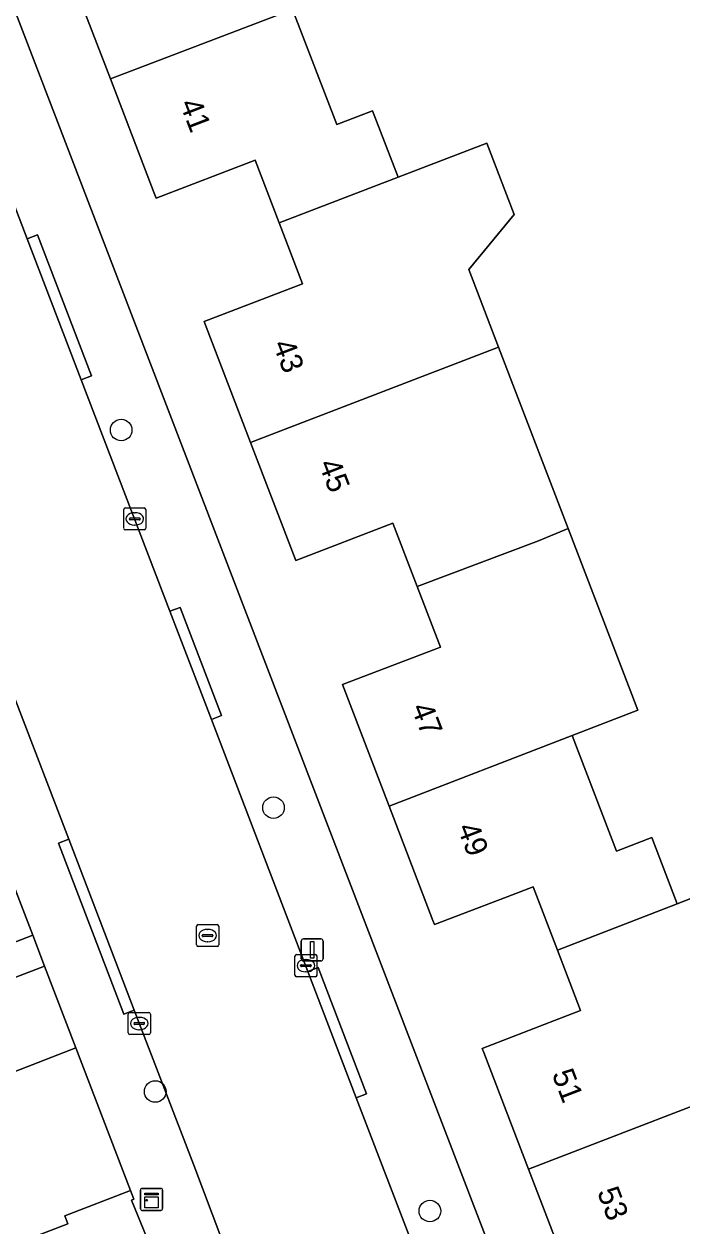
# Model space of a CAD drawing. Extents: x 159262 to 160143, y 383399 to 384319.
# Drawn here: x 159464.5 to 159494.3, y 383765 to 383819.4 of the extents above; entities that cross this region are included whole.
import ezdxf

# ---------------------------------------------------------------- set-up
doc = ezdxf.new("R2010")
doc.units = 0
for name, color, linetype in [('IMGEO_Boom', 7, 'Continuous'), ('IMGEO_Erf', 7, 'Continuous'), ('IMGEO_Kast', 7, 'Continuous'), ('IMGEO_Kolk', 7, 'Continuous'), ('IMGEO_Lichtmast', 7, 'Continuous'), ('IMGEO_Muur', 7, 'Continuous'), ('IMGEO_Pand', 7, 'Continuous'), ('IMGEO_Pand_nummerreeks', 7, 'Continuous'), ('IMGEO_Rijbaan_lokaal_gesloten', 7, 'Continuous'), ('IMGEO_Rioolput', 7, 'Continuous'), ('IMGEO_Voetpad_open', 7, 'Continuous')]:
    doc.layers.add(name, color=color, linetype=linetype)

msp = doc.modelspace()

# ---------------------------------------------------------------- linework, layer by layer
at = {"layer": 'IMGEO_Boom'}
for centre in [(159468.937, 383801.033), (159475.838, 383783.925), (159470.48, 383771.064), (159482.922, 383765.65)]:
    msp.add_circle(centre, 0.489, dxfattribs=at)
at = {"layer": 'IMGEO_Erf'}
for points in [[(159458.43, 383834.836), (159491.014, 383750), (159493.662, 383742.956), (159500, 383726.102), (159501.344, 383722.528)], [(159489.475, 383762.119), (159487.395, 383767.541), (159485.365, 383772.832), (159485.293, 383773.019), (159488.574, 383774.279), (159489.75, 383774.73), (159488.697, 383777.472), (159487.596, 383780.342), (159486.42, 383779.891), (159483.134, 383778.63), (159483.062, 383778.817), (159481.076, 383783.994), (159478.963, 383789.5), (159483.398, 383791.202), (159482.348, 383793.938), (159481.247, 383796.809), (159476.852, 383795.122), (159474.799, 383800.472), (159472.792, 383805.702), (159472.696, 383805.953), (159477.149, 383807.661), (159476.091, 383810.419), (159475.002, 383813.256), (159470.522, 383811.537), (159470.435, 383811.765), (159468.448, 383816.942), (159466.345, 383822.422)], [(159476.697, 383820.093), (159478.7, 383814.871), (159480.327, 383815.496), (159481.48, 383812.491), (159485.508, 383814.031), (159486.746, 383810.805), (159484.689, 383808.311), (159486.038, 383804.795), (159489.193, 383796.574), (159492.35, 383788.342), (159489.373, 383787.194), (159491.381, 383781.961), (159492.973, 383782.572), (159494.124, 383779.573), (159495.087, 383779.946)], [(159460.963, 383762.942), (159466.525, 383765.071), (159466.384, 383765.44), (159469.357, 383766.588), (159466.884, 383773.04), (159464.084, 383771.962), (159458.215, 383769.7), (159457.676, 383771.1), (159453.739, 383769.583), (159452.852, 383771.888), (159449.115, 383770.434), (159450.042, 383768.036), (159446.685, 383766.738), (159442.319, 383765.05), (159441.398, 383767.432), (159437.674, 383765.983), (159438.262, 383764.471)]]:
    msp.add_lwpolyline(points, dxfattribs=at)
at = {"layer": 'IMGEO_Kast'}
for p, q in [((159469.814, 383765.751), (159469.814, 383766.592)), ((159469.814, 383766.592), (159469.814, 383765.751)), ((159469.889, 383766.676), (159470.73, 383766.676)), ((159470.73, 383766.676), (159469.889, 383766.676)), ((159470.814, 383766.601), (159470.814, 383765.76)), ((159470.814, 383765.76), (159470.814, 383766.601)), ((159470.739, 383765.676), (159469.898, 383765.676)), ((159469.898, 383765.676), (159470.739, 383765.676))]:
    msp.add_line(p, q, dxfattribs=at)
for points in [[(159470.009, 383766.466), (159470.609, 383766.466), (159470.609, 383766.381), (159470.009, 383766.381), (159470.009, 383766.466)], [(159470.009, 383766.291), (159470.609, 383766.291), (159470.609, 383765.802), (159470.009, 383765.802), (159470.009, 383766.291)]]:
    msp.add_lwpolyline(points, dxfattribs=at)
msp.add_circle((159470.093, 383766.14), 0.0377, dxfattribs=at)
for centre, start, end in [((159469.892, 383766.598), 92.4484, 184.2845), ((159469.892, 383766.598), 92.4484, 184.2845), ((159470.736, 383766.598), 2.4484, 94.2845), ((159470.736, 383766.598), 2.4484, 94.2845), ((159469.892, 383765.754), 182.4484, 274.2845), ((159469.892, 383765.754), 182.4484, 274.2845), ((159470.736, 383765.754), 272.4484, 4.2845), ((159470.736, 383765.754), 272.4484, 4.2845)]:
    msp.add_arc(centre, 0.0779, start, end, dxfattribs=at)
at = {"layer": 'IMGEO_Kolk'}
for p, q in [((159469.052, 383796.58), (159469.052, 383797.432)), ((159469.127, 383797.506), (159469.979, 383797.506)), ((159469.54, 383797.286), (159469.565, 383797.286)), ((159470.053, 383797.432), (159470.053, 383796.58)), ((159469.311, 383797), (159469.311, 383797.012)), ((159469.749, 383796.963), (159469.351, 383796.963)), ((159469.354, 383797.049), (159469.752, 383797.049)), ((159469.563, 383796.726), (159469.538, 383796.726)), ((159469.795, 383797.012), (159469.795, 383797)), ((159469.979, 383796.506), (159469.127, 383796.506)), ((159476.807, 383776.34), (159476.807, 383777.192)), ((159476.882, 383777.266), (159477.734, 383777.266)), ((159477.808, 383777.192), (159477.808, 383776.34)), ((159477.066, 383776.76), (159477.066, 383776.772)), ((159477.504, 383776.723), (159477.106, 383776.723)), ((159477.109, 383776.809), (159477.507, 383776.809)), ((159477.295, 383777.046), (159477.32, 383777.046)), ((159477.55, 383776.772), (159477.55, 383776.76)), ((159477.734, 383776.266), (159476.882, 383776.266)), ((159477.318, 383776.486), (159477.293, 383776.486)), ((159469.257, 383773.719), (159469.257, 383774.571)), ((159469.332, 383774.645), (159470.184, 383774.645)), ((159469.745, 383774.425), (159469.77, 383774.425)), ((159470.258, 383774.571), (159470.258, 383773.719)), ((159469.516, 383774.139), (159469.516, 383774.151)), ((159469.954, 383774.102), (159469.556, 383774.102)), ((159469.559, 383774.188), (159469.957, 383774.188)), ((159469.768, 383773.865), (159469.743, 383773.865)), ((159470, 383774.151), (159470, 383774.139)), ((159470.184, 383773.645), (159469.332, 383773.645))]:
    msp.add_line(p, q, dxfattribs=at)
for points in [[(159469.052, 383796.58), (159469.052, 383797.432)], [(159469.127, 383797.506), (159469.979, 383797.506)], [(159470.053, 383797.432), (159470.053, 383796.58)], [(159469.979, 383796.506), (159469.127, 383796.506)], [(159476.807, 383776.34), (159476.807, 383777.192)], [(159476.882, 383777.266), (159477.734, 383777.266)], [(159477.808, 383777.192), (159477.808, 383776.34)], [(159477.734, 383776.266), (159476.882, 383776.266)], [(159469.257, 383773.719), (159469.257, 383774.571)], [(159469.332, 383774.645), (159470.184, 383774.645)], [(159470.258, 383774.571), (159470.258, 383773.719)], [(159470.184, 383773.645), (159469.332, 383773.645)]]:
    msp.add_lwpolyline(points, dxfattribs=at)
for centre, radius, start, end in [((159469.129, 383797.43), 0.0765, 91.552, 178.448), ((159469.129, 383797.43), 0.0765, 91.552, 178.448), ((159469.977, 383797.43), 0.0765, 1.552, 88.448), ((159469.977, 383797.43), 0.0765, 1.552, 88.448), ((159469.351, 383797.009), 0.0403, 85.8775, 175.7526), ((159469.348, 383796.999), 0.0366, 178.938, 274.7102), ((159469.752, 383797.006), 0.043, 264.8664, 352.4533), ((159469.756, 383797.011), 0.0386, 1.7309, 96.639), ((159469.129, 383796.582), 0.0765, 181.552, 268.448), ((159469.129, 383796.582), 0.0765, 181.552, 268.448), ((159469.977, 383796.582), 0.0765, 271.552, 358.448), ((159469.977, 383796.582), 0.0765, 271.552, 358.448), ((159476.884, 383777.19), 0.0765, 91.552, 178.448), ((159476.884, 383777.19), 0.0765, 91.552, 178.448), ((159477.732, 383777.19), 0.0765, 1.552, 88.448), ((159477.732, 383777.19), 0.0765, 1.552, 88.448), ((159477.106, 383776.769), 0.0403, 85.8775, 175.7526), ((159477.103, 383776.759), 0.0366, 178.938, 274.7102), ((159477.507, 383776.766), 0.043, 264.8664, 352.4533), ((159477.511, 383776.771), 0.0386, 1.7309, 96.639), ((159476.884, 383776.342), 0.0765, 181.552, 268.448), ((159476.884, 383776.342), 0.0765, 181.552, 268.448), ((159477.732, 383776.342), 0.0765, 271.552, 358.448), ((159477.732, 383776.342), 0.0765, 271.552, 358.448), ((159469.334, 383774.569), 0.0765, 91.552, 178.448), ((159469.334, 383774.569), 0.0765, 91.552, 178.448), ((159470.182, 383774.569), 0.0765, 1.552, 88.448), ((159470.182, 383774.569), 0.0765, 1.552, 88.448), ((159469.556, 383774.148), 0.0403, 85.8775, 175.7526), ((159469.553, 383774.138), 0.0366, 178.938, 274.7102), ((159469.957, 383774.145), 0.043, 264.8664, 352.4533), ((159469.961, 383774.15), 0.0386, 1.7309, 96.639), ((159469.334, 383773.721), 0.0765, 181.552, 268.448), ((159469.334, 383773.721), 0.0765, 181.552, 268.448), ((159470.182, 383773.721), 0.0765, 271.552, 358.448), ((159470.182, 383773.721), 0.0765, 271.552, 358.448)]:
    msp.add_arc(centre, radius, start, end, dxfattribs=at)
for centre, major_axis, ratio, start_param, end_param in [((159469.539, 383797.006), (-0.387, 0.002), 0.722429, 4.712389, 7.853982), ((159469.564, 383797.006), (-0.39, 0.002), 0.717154, 1.570796, 4.712389), ((159477.294, 383776.766), (-0.387, 0.002), 0.722429, 4.712389, 7.853982), ((159477.319, 383776.766), (-0.39, 0.002), 0.717154, 1.570796, 4.712389), ((159469.744, 383774.145), (-0.387, 0.002), 0.722429, 4.712389, 7.853982), ((159469.769, 383774.145), (-0.39, 0.002), 0.717154, 1.570796, 4.712389)]:
    msp.add_ellipse(centre, major_axis=major_axis, ratio=ratio, start_param=start_param, end_param=end_param, dxfattribs=at)
at = {"layer": 'IMGEO_Lichtmast'}
for p, q in [((159477.091, 383777.081), (159477.091, 383777.881)), ((159477.091, 383777.881), (159477.091, 383777.081)), ((159477.191, 383777.981), (159477.981, 383777.981)), ((159477.981, 383777.981), (159477.191, 383777.981)), ((159478.081, 383777.881), (159478.081, 383777.081)), ((159478.081, 383777.081), (159478.081, 383777.881)), ((159477.981, 383776.981), (159477.191, 383776.981)), ((159477.191, 383776.981), (159477.981, 383776.981))]:
    msp.add_line(p, q, dxfattribs=at)
msp.add_lwpolyline([(159477.511, 383777.856), (159477.661, 383777.856), (159477.661, 383777.106), (159477.511, 383777.106), (159477.511, 383777.856)], dxfattribs=at)
for centre, start, end in [((159477.191, 383777.881), 90, 180), ((159477.191, 383777.881), 90, 180), ((159477.981, 383777.881), 0, 90), ((159477.981, 383777.881), 360, 90), ((159477.191, 383777.081), 180, 270), ((159477.191, 383777.081), 180, 270), ((159477.981, 383777.081), 270, 0), ((159477.981, 383777.081), 270, 0)]:
    msp.add_arc(centre, 0.1, start, end, dxfattribs=at)
at = {"layer": 'IMGEO_Muur'}
msp.add_lwpolyline([(159469.357, 383766.588), (159466.884, 383773.04)], dxfattribs=at)
at = {"layer": 'IMGEO_Pand'}
for points in [[(159473.4, 383828.282), (159474.454, 383825.534), (159468.947, 383823.421), (159466.345, 383822.422), (159468.448, 383816.942), (159476.697, 383820.093), (159480.017, 383821.389), (159478.022, 383826.613), (159479.915, 383827.339), (159478.806, 383830.228), (159484.081, 383832.252), (159484.01, 383832.438)], [(159481.48, 383812.491), (159480.327, 383815.496), (159478.7, 383814.871), (159476.697, 383820.093), (159468.448, 383816.942), (159470.435, 383811.765), (159470.522, 383811.537), (159475.002, 383813.256), (159476.091, 383810.419)], [(159481.48, 383812.491), (159476.091, 383810.419), (159477.149, 383807.661), (159472.696, 383805.953), (159472.792, 383805.702), (159474.799, 383800.472), (159486.038, 383804.795), (159484.689, 383808.311), (159486.746, 383810.805), (159485.508, 383814.031)], [(159482.348, 383793.938), (159487.845, 383796.014), (159489.193, 383796.574), (159486.038, 383804.795), (159474.799, 383800.472), (159476.852, 383795.122), (159481.247, 383796.809)], [(159489.193, 383796.574), (159487.845, 383796.014), (159482.348, 383793.938), (159483.398, 383791.202), (159478.963, 383789.5), (159481.076, 383783.994), (159489.373, 383787.194), (159492.35, 383788.342)], [(159455.244, 383795.474), (159454.874, 383795.331), (159455.055, 383794.859), (159449.472, 383792.715), (159452.422, 383785.037), (159454.838, 383778.672), (159454.96, 383778.335), (159455.371, 383777.269), (159456.315, 383774.824), (159462.129, 383777.067), (159464.928, 383778.147), (159463.444, 383781.995), (159460.645, 383780.915), (159457.433, 383779.674), (159455.015, 383786.029), (159458.03, 383787.182), (159458.183, 383786.783), (159458.53, 383786.916), (159457.753, 383788.939)], [(159488.697, 383777.472), (159494.124, 383779.573), (159492.973, 383782.572), (159491.381, 383781.961), (159489.373, 383787.194), (159481.076, 383783.994), (159483.062, 383778.817), (159483.134, 383778.63), (159486.42, 383779.891), (159487.596, 383780.342)], [(159496.291, 383776.808), (159495.087, 383779.946), (159494.124, 383779.573), (159488.697, 383777.472), (159489.75, 383774.73), (159488.574, 383774.279), (159485.293, 383773.019), (159485.365, 383772.832), (159487.395, 383767.541), (159497.269, 383771.357), (159498.237, 383771.737)], [(159457.676, 383771.1), (159458.215, 383769.7), (159464.084, 383771.962), (159466.884, 383773.04), (159465.456, 383776.746), (159462.656, 383775.667), (159456.846, 383773.427)], [(159494.951, 383761.005), (159500, 383762.933), (159500.424, 383763.095), (159500, 383764.214), (159499.277, 383766.124), (159497.269, 383771.357), (159487.395, 383767.541), (159489.475, 383762.119), (159493.876, 383763.807)], [(159463.96, 383755.113), (159469.531, 383757.245), (159469.686, 383756.841), (159470.061, 383756.984), (159468.742, 383760.432), (159471.332, 383761.42), (159469.412, 383766.15), (159469.512, 383766.187), (159469.357, 383766.588), (159466.384, 383765.44), (159466.525, 383765.071), (159460.963, 383762.942)]]:
    msp.add_lwpolyline(points, close=True, dxfattribs=at)
at = {"layer": 'IMGEO_Rijbaan_lokaal_gesloten'}
msp.add_lwpolyline([(159483.308, 383761.046), (159483.224, 383761.306), (159479.585, 383770.783), (159477.396, 383776.499), (159473.023, 383787.916), (159471.145, 383792.82), (159467.126, 383803.315), (159464.68, 383809.703), (159460.676, 383820.157), (159458.217, 383826.578), (159457.134, 383829.395), (159449.663, 383826.529), (159449.79, 383826.168), (159450.958, 383823.16), (159466.558, 383782.495), (159469.529, 383774.749), (159472.225, 383767.721), (159475.5, 383759.023), (159475.831, 383758.13)], close=True, dxfattribs=at)
at = {"layer": 'IMGEO_Rioolput'}
for p, q in [((159472.353, 383777.703), (159472.353, 383778.555)), ((159472.428, 383778.629), (159473.28, 383778.629)), ((159472.841, 383778.409), (159472.866, 383778.409)), ((159473.354, 383778.555), (159473.354, 383777.703)), ((159472.612, 383778.123), (159472.612, 383778.135)), ((159473.05, 383778.086), (159472.652, 383778.086)), ((159472.655, 383778.172), (159473.053, 383778.172)), ((159472.864, 383777.849), (159472.839, 383777.849)), ((159473.096, 383778.135), (159473.096, 383778.123)), ((159473.28, 383777.629), (159472.428, 383777.629))]:
    msp.add_line(p, q, dxfattribs=at)
for points in [[(159472.353, 383777.703), (159472.353, 383778.555)], [(159472.428, 383778.629), (159473.28, 383778.629)], [(159473.354, 383778.555), (159473.354, 383777.703)], [(159473.28, 383777.629), (159472.428, 383777.629)]]:
    msp.add_lwpolyline(points, dxfattribs=at)
for centre, radius, start, end in [((159472.43, 383778.553), 0.0765, 91.552, 178.448), ((159472.43, 383778.553), 0.0765, 91.552, 178.448), ((159473.278, 383778.553), 0.0765, 1.552, 88.448), ((159473.278, 383778.553), 0.0765, 1.552, 88.448), ((159472.43, 383777.705), 0.0765, 181.552, 268.448), ((159472.43, 383777.705), 0.0765, 181.552, 268.448), ((159472.652, 383778.132), 0.0403, 85.8775, 175.7526), ((159472.649, 383778.122), 0.0366, 178.938, 274.7102), ((159473.053, 383778.129), 0.043, 264.8664, 352.4533), ((159473.057, 383778.134), 0.0386, 1.7309, 96.639), ((159473.278, 383777.705), 0.0765, 271.552, 358.448), ((159473.278, 383777.705), 0.0765, 271.552, 358.448)]:
    msp.add_arc(centre, radius, start, end, dxfattribs=at)
for centre, major_axis, ratio, start_param, end_param in [((159472.84, 383778.129), (-0.387, 0.002), 0.722429, 4.712389, 7.853982), ((159472.865, 383778.129), (-0.39, 0.002), 0.717154, 1.570796, 4.712389)]:
    msp.add_ellipse(centre, major_axis=major_axis, ratio=ratio, start_param=start_param, end_param=end_param, dxfattribs=at)
at = {"layer": 'IMGEO_Voetpad_open'}
for points in [[(159491.014, 383750), (159458.43, 383834.836)], [(159476.042, 383757.553), (159475.831, 383758.13), (159475.5, 383759.023), (159472.225, 383767.721), (159469.529, 383774.749), (159469.063, 383774.57), (159466.092, 383782.316), (159466.558, 383782.495), (159450.958, 383823.16)], [(159460.676, 383820.157), (159464.68, 383809.703), (159465.146, 383809.881), (159467.592, 383803.493), (159467.126, 383803.315), (159471.145, 383792.82), (159471.611, 383792.998), (159473.489, 383788.094), (159473.023, 383787.916), (159477.396, 383776.499), (159477.862, 383776.677), (159480.051, 383770.961), (159479.585, 383770.783), (159483.224, 383761.306)], [(159458.728, 383794.536), (159460.444, 383789.972), (159461.207, 383787.944), (159463.444, 383781.995), (159464.928, 383778.147), (159465.456, 383776.746), (159466.884, 383773.04), (159469.357, 383766.588), (159469.512, 383766.187), (159469.412, 383766.15), (159471.332, 383761.42), (159472.73, 383758.03), (159474.94, 383752.672)]]:
    msp.add_lwpolyline(points, dxfattribs=at)
for points in [[(159464.68, 383809.703), (159467.126, 383803.315), (159467.592, 383803.493), (159465.146, 383809.881)], [(159471.145, 383792.82), (159473.023, 383787.916), (159473.489, 383788.094), (159471.611, 383792.998)], [(159466.558, 383782.495), (159466.092, 383782.316), (159469.063, 383774.57), (159469.529, 383774.749)], [(159456.846, 383773.427), (159462.656, 383775.667), (159465.456, 383776.746), (159464.928, 383778.147), (159462.129, 383777.067), (159456.315, 383774.824), (159452.324, 383773.284), (159448.683, 383771.918), (159445.194, 383770.565), (159441.276, 383769.047), (159437.112, 383767.43), (159437.447, 383766.566), (159437.674, 383765.983), (159441.398, 383767.432), (159441.296, 383767.695), (159445.186, 383769.199), (159449.019, 383770.681), (159449.115, 383770.434), (159452.852, 383771.888)], [(159477.396, 383776.499), (159479.585, 383770.783), (159480.051, 383770.961), (159477.862, 383776.677)]]:
    msp.add_lwpolyline(points, close=True, dxfattribs=at)

# ---------------------------------------------------------------- texts
at = {"layer": 'IMGEO_Pand_nummerreeks'}
for s, rotation, p in [('41', 290.9938, (159471.574, 383815.827)), ('43', 290.9925, (159475.792, 383804.92)), ('45', 290.9925, (159477.87, 383799.505)), ('47', 290.993, (159482.063, 383788.457)), ('49', 290.9926, (159484.148, 383783.022)), ('51', 290.993, (159488.436, 383771.863)), ('53', 290.9903, (159490.486, 383766.519))]:
    msp.add_text(s, height=1, rotation=rotation, dxfattribs=at).set_placement(p)

doc.saveas('drawing.dxf')
